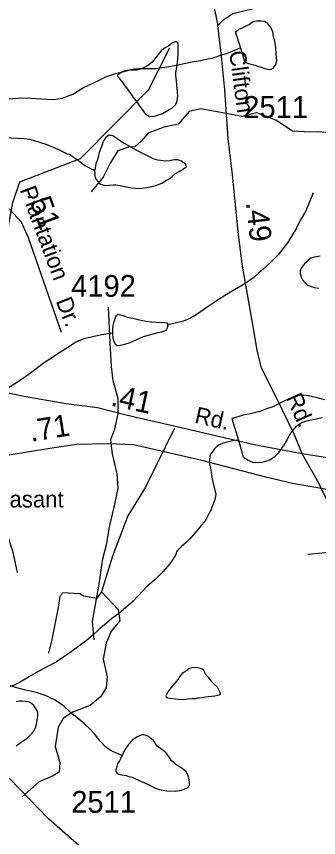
# Model space of a CAD drawing. Extents: x 2169602 to 2449496, y 721995 to 810662.
# Drawn here: x 2391367 to 2393102, y 791467 to 796179 of the extents above; entities that cross this region are included whole.
import ezdxf

# ---------------------------------------------------------------- set-up
doc = ezdxf.new("R2010")
doc.units = 0
doc.layers.add('Default', color=7, linetype='Continuous')

msp = doc.modelspace()

# ---------------------------------------------------------------- linework, layer by layer
at = {"layer": 'Default'}
for points in [[(2392153.4, 797407.8), (2392251.8, 797173.3), (2392333.4, 796911.5), (2392447.4, 796494.7), (2392523.3, 796126.1)], [(2392523.3, 796126.1), (2392558.3, 796160.7), (2392610.7, 796195.2), (2392909.9, 796267.5), (2393407, 796390), (2393905.6, 796491.6), (2394329.9, 796565.9), (2394409.4, 796594.2), (2394587.3, 796691.6), (2394959.3, 796906.2), (2395072.3, 796945), (2395216.7, 796976.4), (2395581.9, 797035), (2395891.6, 797104.2), (2396044.9, 797141.8)], [(2392653.2, 795998.7), (2392677.8, 795919.1), (2392693.8, 795911), (2392714.1, 795905.1), (2392738.3, 795899.4), (2392752.1, 795893.3), (2392771.9, 795887.4), (2392794.1, 795879.6), (2392809.9, 795875.6), (2392822, 795873.8), (2392830, 795875.8), (2392842.1, 795882.1), (2392856, 795901.9), (2392861.8, 795924.1), (2392859.5, 795964.2), (2392857, 795997.9), (2392851.1, 796036.1), (2392843.1, 796064.1), (2392838.8, 796091.9), (2392824.6, 796121.6), (2392808.4, 796139.9), (2392800.7, 796143.5), (2392792.2, 796149.6), (2392770.5, 796151.3), (2392746.7, 796151.3), (2392726.4, 796147), (2392706.5, 796133), (2392685, 796122.9), (2392668.8, 796114.8), (2392644.6, 796102.6), (2392628.6, 796090.8), (2392622.9, 796092.5), (2392653.2, 795998.7)], [(2393007.2, 793668.5), (2392963.8, 793777.4), (2392858.7, 793993.1), (2392774.9, 794160.7), (2392749.8, 794263.3), (2392728.9, 794386.9), (2392665.1, 794745), (2392640, 794941.8), (2392625.3, 795096.8), (2392608.6, 795270.6), (2392582.9, 795476.9), (2392564.1, 795757.5), (2392543.2, 795967), (2392523.3, 796126.1)], [(2391024.4, 793103.4), (2391064.1, 793427.8), (2391038.1, 793618.7), (2391061.3, 793883.9), (2391036.3, 793959.8), (2391052.3, 794067.8), (2391241.1, 794546.2), (2391346.1, 795111.5), (2391387.1, 795228.8), (2391736.1, 795362.7), (2392126.1, 795758.3), (2392249.1, 795998.5)], [(2392653.2, 795998.7), (2392619.6, 795982.7), (2392597.4, 795972.6), (2392569.8, 795964.3), (2392533.7, 795952.3), (2392491.8, 795937.9), (2392465.6, 795933.8), (2392423.6, 795923.5), (2392364.1, 795913.5), (2392286.2, 795896.8), (2392242.1, 795888.4), (2392168.3, 795878.1), (2392136.3, 795878.1), (2392108.2, 795877.9), (2392072.5, 795877.6), (2392042.4, 795875.3), (2392016.1, 795871.1), (2391984.3, 795861), (2391928.4, 795846.7), (2391882.6, 795832.5), (2391810.7, 795796), (2391759, 795771.7), (2391725.2, 795751.7), (2391691.1, 795731.3), (2391667.3, 795723.5)], [(2392067.3, 795673.8), (2392103.6, 795625.7), (2392107.7, 795619.8), (2392115.7, 795614.2), (2392127.8, 795605.8), (2392143.7, 795604.2), (2392159.7, 795606.3), (2392183.7, 795614.4), (2392205.5, 795622.5), (2392239.5, 795640.9), (2392261.4, 795655), (2392279.1, 795669), (2392289.1, 795686.9), (2392294.9, 795718.9), (2392292.8, 795746.8), (2392288.5, 795785.1), (2392286.7, 795809), (2392284.6, 795824.7), (2392282.2, 795840.9), (2392282, 795853.1), (2392284.4, 795866.9), (2392289.7, 795896.9), (2392293.4, 795934.9), (2392295.7, 795963), (2392295.5, 795993), (2392295.7, 796008.8), (2392295.1, 796021.1), (2392293.2, 796027), (2392285.2, 796032.7), (2392280.9, 796032.9), (2392277, 796032.7), (2392261.2, 796024.5), (2392241.6, 796010.5), (2392213.3, 795994.5), (2392197.5, 795980.3), (2392181.7, 795960.3), (2392167.7, 795942.2), (2392146, 795916.2), (2392122, 795897.9), (2392090.2, 795877.6), (2392074.2, 795873.5), (2392058.2, 795869.5), (2392032.2, 795869.3), (2392004.1, 795869.1), (2391986.1, 795865.4), (2391971.9, 795859), (2391954.7, 795847), (2391948.5, 795841), (2391948.3, 795837), (2391952.4, 795829.1), (2391970.5, 795807.3), (2392002.7, 795763.5), (2392041.4, 795709.4), (2392067.3, 795673.8)], [(2391667.3, 795723.5), (2391629.4, 795707.7), (2391580.4, 795699.3), (2391542.5, 795701.4), (2391452.8, 795706.9), (2391404.9, 795708.9), (2391345, 795706.6), (2391270.8, 795700.4), (2391202.7, 795689.9), (2391136.9, 795667.4), (2391086.8, 795637.3), (2391039.3, 795607.2), (2391013, 795597), (2390977.3, 795576.8), (2390907.4, 795542.8), (2390855.9, 795516.5)], [(2393343.5, 795525.4), (2393230.2, 795523.8), (2393146.3, 795513), (2393098.2, 795515.9), (2393052.9, 795513.9), (2392952.5, 795519.8), (2392856.3, 795582.9), (2392748, 795626.3), (2392665.3, 795604.6), (2392426.9, 795647.9), (2392359.9, 795632.2), (2392296.9, 795561.2), (2392214.2, 795543.5), (2392123.6, 795508), (2392081.8, 795460.7), (2392046.3, 795431.1), (2392010.9, 795429.1), (2391949.8, 795407.5), (2391906.9, 795340.4), (2391865.7, 795255.6), (2391796.3, 795172.2)], [(2391671.4, 795385.4), (2391661.4, 795387.3), (2391606.2, 795415.5), (2391543.9, 795441.6), (2391495.9, 795457), (2391445.9, 795473.1), (2391410, 795476.9), (2391337.8, 795480.5), (2391269.7, 795484.3), (2391197.6, 795485.9), (2391143.6, 795485.5), (2391053.8, 795477.2), (2390990, 795479.2), (2390940, 795484.7), (2390885.9, 795496.5), (2390875.8, 795498.4), (2390855.9, 795516.5)], [(2391815.6, 795292.2), (2391817.6, 795276.5), (2391817.8, 795264.3), (2391819.9, 795256.3), (2391826, 795242.4), (2391834.2, 795230.6), (2391840, 795224.4), (2391851.9, 795216.5), (2391876.1, 795208.8), (2391900.3, 795210.8), (2391924.1, 795212.9), (2391938, 795212.8), (2391962, 795209.2), (2391989.9, 795203.4), (2392028.2, 795195.6), (2392074, 795191.9), (2392115.8, 795196.1), (2392144.1, 795202.4), (2392168.1, 795208.5), (2392202.3, 795222.4), (2392229.6, 795238.5), (2392237.8, 795242.5), (2392261.8, 795260.8), (2392281.5, 795276.9), (2392301.8, 795288.9), (2392317.3, 795299.1), (2392333.5, 795309.2), (2392343.2, 795315.5), (2392341.3, 795325.5), (2392337.2, 795331.4), (2392315.3, 795347.3), (2392293.2, 795355), (2392273.3, 795354.8), (2392249.1, 795350.7), (2392227.5, 795348.7), (2392209.1, 795350.3), (2392179.1, 795354.4), (2392153.3, 795362), (2392139, 795368.2), (2392113.1, 795381.9), (2392074.8, 795401.9), (2392055.3, 795411.7), (2392014.7, 795433.3), (2391964.5, 795463.2), (2391944.6, 795477.2), (2391926.5, 795488.8), (2391920.6, 795492.9), (2391912.8, 795494.9), (2391908.5, 795494.8), (2391896.6, 795494.5), (2391888.6, 795490.5), (2391880.4, 795484.8), (2391874.8, 795476.3), (2391864.8, 795462.4), (2391860.7, 795448.4), (2391843.1, 795398.4), (2391837.1, 795370.5), (2391831.2, 795352.3), (2391823.6, 795332.4), (2391819.5, 795310.3), (2391815.6, 795292.2)], [(2391815.6, 795292.2), (2391811.7, 795296), (2391797.7, 795302.2), (2391777.7, 795314.2), (2391761.5, 795321.9), (2391745.3, 795332), (2391715.3, 795355.7), (2391689.3, 795373.4), (2391675.3, 795383.6), (2391671.4, 795385.4)], [(2393072, 795165.7), (2393038.6, 795085.1), (2393026.7, 795059.4), (2392996.6, 795007.1), (2392974.8, 794963), (2392949.2, 794919), (2392923.4, 794878.7), (2392870, 794810.5), (2392826.2, 794766.4), (2392786.4, 794730.3), (2392758.5, 794708.1), (2392730.4, 794679.9), (2392674.8, 794641.3), (2392643.3, 794623.3), (2392597.3, 794597), (2392537.2, 794560.6), (2392467.9, 794514.3), (2392399.9, 794465.8), (2392366.2, 794447.8), (2392326.2, 794429.5), (2392246.3, 794411.2), (2392234.6, 794406.9)], [(2390893, 794104.1), (2390926.5, 794297.9), (2390930.7, 794417.2), (2390926.5, 794568), (2390915, 794802.6), (2390917.1, 794919.8), (2390933.8, 794991.1), (2391002.9, 795068.5), (2391078.2, 795114.6), (2391164, 795123), (2391262.4, 795116.7), (2391329.4, 795070.6), (2391394.2, 794999.4), (2391434, 794909.4), (2391624.4, 794367)], [(2393112.1, 794803.7), (2393099.8, 794801.8), (2393085.9, 794799.9), (2393072.1, 794795.5), (2393060, 794791.7), (2393050, 794785.5), (2393044.3, 794781.5), (2393034, 794771.2), (2393022.3, 794759.2), (2393012.3, 794747.4), (2393004.7, 794735.1), (2392998.7, 794725.1), (2392996.5, 794719.3), (2392996.3, 794703.1), (2393002.8, 794681.5), (2393010.8, 794667.3), (2393024.8, 794649.3), (2393032.8, 794641.2), (2393053.3, 794631.6), (2393079.1, 794623.7), (2393103.1, 794620)], [(2391913.8, 793712.5), (2391909.5, 793751.4), (2391932.5, 793811.2), (2391950.9, 793898.6), (2391950.9, 793985.9), (2391923.3, 794087.1), (2391914.1, 794169.9), (2391904.9, 794307.8), (2391895.7, 794510.2)], [(2391920.4, 794361.1), (2391920.7, 794387), (2391924.3, 794415.2), (2391932.1, 794439.2), (2391938.3, 794457.4), (2391942.2, 794463.2), (2391950, 794469.4), (2391980.1, 794461.6), (2392003.9, 794453.5), (2392036.1, 794447.8), (2392074.4, 794438), (2392112.2, 794430.2), (2392144.4, 794426.6), (2392168.1, 794424.6), (2392190.5, 794422.9), (2392208.1, 794425), (2392218.4, 794422.7), (2392230.5, 794420.9), (2392234.2, 794415), (2392234.6, 794406.9)], [(2392234.6, 794406.9), (2392234.4, 794398.7), (2392232.3, 794388.9), (2392228.8, 794383), (2392224.9, 794377.1), (2392214.9, 794373), (2392200.8, 794367), (2392170.8, 794360.5), (2392128.6, 794350.3), (2392095.2, 794340.3), (2392057.2, 794322.2), (2392019.3, 794305.6), (2391986.9, 794295.9), (2391965.1, 794289.4), (2391945.3, 794287.5), (2391937.1, 794295.3), (2391928.6, 794313.2), (2391922.9, 794329.5), (2391920.4, 794361.1)], [(2391920.4, 794361.1), (2391856.7, 794350.9), (2391812.8, 794342.5), (2391754.8, 794328.1), (2391705.1, 794308.1), (2391677, 794288), (2391647.7, 794269.7), (2391615.1, 794247.5), (2391559.8, 794211.2), (2391520, 794186.8), (2391488, 794162.8), (2391448.2, 794130.7), (2391408.6, 794102.2), (2391358.6, 794070), (2391320.7, 794045.8), (2391290.9, 794025.9), (2391245, 793997.6), (2391195.2, 793971), (2391159.3, 793952.9), (2391129.4, 793930.7), (2391119.7, 793918.8), (2391101.5, 793896.8), (2391083.6, 793868.6), (2391072.1, 793852.5)], [(2393007.2, 793668.5), (2392731.5, 793720.9), (2392314, 793817.2), (2391998, 793890.5), (2391832.7, 793932.4), (2391652.7, 793955.4), (2391420.4, 793995.2), (2390893, 794104.1)], [(2393138.5, 793978.5), (2393094.6, 793990), (2393062.2, 793997.7), (2393042.5, 794001.6), (2393018.5, 794005.6), (2392994.3, 794003.6), (2392972.6, 793997.1), (2392924.8, 793980.8), (2392880.7, 793958.6), (2392840.7, 793938.8), (2392808.9, 793928.6), (2392765.5, 793912), (2392711.1, 793897.9), (2392669.1, 793889.7), (2392607.4, 793871.4), (2392603.5, 793871.2), (2392641.8, 793747.3)], [(2392641.8, 793747.3), (2392668.5, 793651.7), (2392674.6, 793645.8), (2392682.6, 793641.8), (2392698.6, 793631.7), (2392712.8, 793623.8), (2392728.8, 793618.2), (2392738.4, 793620), (2392754.8, 793618.3), (2392776.7, 793620.3), (2392798.5, 793626.3), (2392826.6, 793636.7), (2392852.6, 793654.7), (2392876.6, 793678.6), (2392902, 793716.9), (2392925.8, 793757.1), (2392937.9, 793779.2), (2392957.4, 793807.1), (2392975.2, 793827.5), (2392991.2, 793839.3), (2393003.3, 793847.7), (2393021.4, 793853.9), (2393043.1, 793859.9), (2393081, 793867.9), (2393123.3, 793876.2)], [(2392460.9, 790798.1), (2392154.3, 791065.1), (2391805.8, 791351), (2391550.5, 791575.1), (2391328.2, 791806.5), (2391079.1, 792085), (2390907.5, 792260.9), (2390680.5, 792480.8), (2390559.1, 792644.2), (2390437.7, 792864.1), (2390281.8, 793211.7), (2390087.2, 793613.8), (2389991.4, 793781.4)], [(2393701.9, 793392.9), (2393486.3, 793410.7), (2393183.9, 793458.8), (2392952.7, 793498.6), (2392807.8, 793532.1), (2392431.1, 793629.5), (2392039.2, 793719.6), (2391891.7, 793725.9), (2391713.8, 793721.7), (2391559.4, 793698.6), (2391326.1, 793660.9), (2391156.6, 793636.9), (2391012.7, 793632.7), (2390864.1, 793649.4), (2390563.8, 793691.3), (2390257.7, 793739.5), (2389991.4, 793781.4)], [(2392275.9, 793815.6), (2392108, 793477.6), (2392006.8, 793312.1), (2391919.5, 793082.1), (2391855.5, 792876.9)], [(2392641.8, 793747.3), (2392618.2, 793745.2), (2392594.2, 793739.1), (2392576.2, 793735), (2392554.3, 793729), (2392534.2, 793721), (2392518.2, 793710.9), (2392504.2, 793696.8), (2392490.7, 793678.5), (2392480.6, 793664.7), (2392478.6, 793652.4), (2392476.8, 793638.5), (2392476.8, 793610.5), (2392480.9, 793586.7), (2392485.4, 793562.5), (2392491.5, 793522.7), (2392505.5, 793467), (2392511.6, 793434.8), (2392505.7, 793407), (2392496, 793376.8), (2392482.7, 793344.7), (2392464.7, 793310.5), (2392450.7, 793282.6), (2392426.7, 793254.6), (2392402.9, 793226.1), (2392361.5, 793178.5), (2392343.7, 793160.9), (2392315.4, 793137.2), (2392287.9, 793109.3)], [(2391813, 792601.8), (2391803.8, 792707.5), (2391840.6, 792909.9), (2391863.5, 793066.2), (2391886.5, 793153.6), (2391900.3, 793241), (2391932.5, 793378.9), (2391950.9, 793470.9), (2391946.3, 793553.7), (2391918.7, 793668.6), (2391913.8, 793712.5)], [(2395476.7, 790685.3), (2395170.1, 790952.3), (2394821.7, 791238.1), (2394566.4, 791462.2), (2394344, 791693.6), (2394095, 791972.2), (2393923.4, 792148.1), (2393696.3, 792368), (2393574.9, 792531.3), (2393453.5, 792751.2), (2393297.6, 793098.9), (2393103, 793501), (2393007.2, 793668.5)], [(2396717.7, 793280), (2396502.2, 793297.8), (2396199.8, 793346), (2395968.5, 793385.8), (2395823.6, 793419.3), (2395446.9, 793516.7), (2395055, 793606.7), (2394907.5, 793613), (2394729.6, 793608.8), (2394575.3, 793585.8), (2394341.9, 793548.1), (2394172.4, 793524), (2394028.5, 793519.8), (2393879.9, 793536.6), (2393579.6, 793578.5), (2393273.5, 793626.6), (2393007.2, 793668.5)], [(2391105.2, 793539.9), (2391142, 793539.9), (2391169.5, 793526.1), (2391178.7, 793438.7), (2391178.7, 793296.1), (2391206.3, 793273.2), (2391270.6, 793218), (2391316.6, 793199.6), (2391344.2, 793112.2), (2391371.8, 792988)], [(2393040.1, 793093.8), (2393122.8, 793100.7), (2393230.8, 793114.5), (2393302.1, 793105.3), (2393366.4, 793077.7), (2393426.2, 793066.2), (2393479, 793031.7), (2393541.1, 792981.1), (2393589.3, 792971.9), (2393726.8, 792987.9)], [(2392287.9, 793109.3), (2392282, 793091.1), (2392266.2, 793063.1), (2392247.7, 793037.1), (2392210.2, 792992.8), (2392162.6, 792946.5), (2392118.9, 792908.5), (2392037.1, 792823.9), (2391953.7, 792751.3), (2391915.9, 792723.4), (2391883.9, 792697), (2391838.4, 792658.9), (2391806.6, 792628.8), (2391768.5, 792596.4), (2391680.9, 792532.2), (2391597.5, 792475.5), (2391495.4, 792421.1), (2391451.9, 792396.9), (2391417.9, 792376.5), (2391384.2, 792356.4), (2391350.2, 792340.1), (2391331.9, 792335.9)], [(2391855.5, 792876.9), (2391952, 792775.7), (2391961.2, 792711.3), (2391910.6, 792651.6), (2391883.1, 792582.6), (2391864.7, 792490.6), (2391887.6, 792389.4), (2391883.1, 792325), (2391850.9, 792274.5), (2391791.1, 792223.9), (2391690, 792187.1), (2391634.9, 792150.3), (2391607.3, 792099.7), (2391588.9, 791989.3), (2391616.5, 791897.4), (2391611.9, 791842.2), (2391575.1, 791819.2), (2391497, 791787), (2391400.5, 791699.6)], [(2391855.5, 792876.9), (2391827.6, 792838.4), (2391754.1, 792852.2), (2391731.1, 792866), (2391634.6, 792870.6), (2391616.2, 792852.2), (2391607, 792787.8), (2391570.2, 792603.9), (2391551.8, 792525.7)], [(2392407.9, 792266.1), (2392396.2, 792262.1), (2392377.9, 792262.1), (2392354.3, 792260), (2392322.3, 792257.5), (2392298.6, 792259.5), (2392278.5, 792261.3), (2392250.6, 792265.1), (2392236, 792267.3), (2392229.9, 792271.1), (2392226.2, 792277.3), (2392228.4, 792285.1), (2392238.1, 792303.1), (2392255.9, 792325.2), (2392278.1, 792353.4), (2392295.7, 792373.5), (2392311.9, 792395.8), (2392323.4, 792411.5), (2392339.4, 792423.7), (2392357.6, 792435.9), (2392376.9, 792441.9), (2392399.2, 792443.8), (2392421.4, 792438.1), (2392433.5, 792434.2), (2392441.5, 792426.1), (2392451.3, 792406.3), (2392467.5, 792386.5), (2392483.7, 792366.6), (2392501.8, 792346.8), (2392519.8, 792330.7), (2392527.8, 792316.9), (2392531.9, 792308.9), (2392536.4, 792294.9), (2392538.1, 792287), (2392532.3, 792283), (2392506.1, 792278.8), (2392467.9, 792274.4), (2392416.1, 792266.1), (2392407.9, 792266.1)], [(2391974.2, 791937.8), (2391942, 791951.6), (2391908.3, 791965.6), (2391877.8, 791987.3), (2391847.9, 792019), (2391821.6, 792055), (2391791.5, 792088.8), (2391757.4, 792118.7), (2391715.2, 792154.2), (2391675, 792185.9), (2391638.7, 792219.8), (2391620.7, 792233.8), (2391590.5, 792255.4), (2391560.2, 792269.4), (2391538.4, 792279.1), (2391510.3, 792289.1), (2391488.2, 792296.9), (2391456.4, 792304.9), (2391422, 792312.6), (2391398, 792318.6), (2391362.1, 792328.1), (2391346.1, 792334.2), (2391331.9, 792335.9)], [(2391364.9, 791993.6), (2391386.8, 792007.8), (2391406.5, 792021.8), (2391428.2, 792038), (2391446.3, 792053.9), (2391458, 792066), (2391466.2, 792076.1), (2391476.2, 792096.1), (2391482, 792117.9), (2391488.3, 792150.2), (2391489.6, 792166.2), (2391489.8, 792182), (2391485.9, 792194), (2391467.8, 792223.9), (2391453.7, 792235.7), (2391447.5, 792239.9), (2391441.8, 792243.6), (2391431.5, 792245.6), (2391419.4, 792247.8), (2391403.2, 792249.5), (2391385.8, 792249.7), (2391365.5, 792245.4)], [(2391974.2, 791937.8), (2391958.6, 791907.7), (2391948.3, 791889.8), (2391941, 791867.8), (2391938.7, 791857.6), (2391938.9, 791847.8), (2391941, 791839.8), (2391944.8, 791833.5), (2391961, 791827.8), (2391996.9, 791822), (2392012.9, 791818), (2392031, 791812.4), (2392079, 791790.6), (2392125.3, 791770.6), (2392159.3, 791752.8), (2392187.4, 791742.9), (2392231.1, 791735.5), (2392280.9, 791733.6), (2392315.4, 791737.8), (2392343.3, 791749.8), (2392355.2, 791758.1), (2392361.1, 791770.2), (2392360.7, 791786.1), (2392357.2, 791808.1), (2392350.9, 791826.1), (2392342.6, 791843.9), (2392326.9, 791857.7), (2392308.4, 791869.8), (2392282.6, 791885.5), (2392270.5, 791897.5), (2392258.6, 791907.4), (2392246.3, 791925.5), (2392234, 791941.5), (2392226.2, 791953.2), (2392217.8, 791961.4), (2392194, 791977.2), (2392175.9, 791990.9), (2392153.8, 792023), (2392133.7, 792038.6), (2392121.4, 792048.6), (2392111.3, 792052.5), (2392099.3, 792056.4), (2392089.6, 792056.6), (2392073.6, 792050.5), (2392055.8, 792042.3), (2392031.4, 792024.1), (2392010.1, 792000.1), (2391993.7, 791975.8), (2391984.2, 791959.8), (2391974.2, 791937.8)]]:
    msp.add_lwpolyline(points, dxfattribs=at)

# ---------------------------------------------------------------- texts
for s, height, rotation, p in [('Clifton', 95, 277.6609, (2392588.5, 795976.6)), ('Plantation', 95, 290.5452, (2391385.6, 795184.8)), ('.51', 125, 290.4222, (2391425.8, 795162)), ('.49', 125, 276.1667, (2392685.3, 795110.7)), ('Dr.', 95, 291.5301, (2391592, 794546)), ('.41', 125, 347.8115, (2391903.9, 793946.3)), ('Rd.', 95, 294.019, (2392913.1, 793991.4)), ('Rd.', 95, 347.3476, (2392385.9, 793847.5)), ('.71', 125, 9.31, (2391451.3, 793737.2)), ('Pheasant', 95, 0.0034, (2391101.6, 793361.1))]:
    msp.add_text(s, height=height, rotation=rotation, dxfattribs=at).set_placement(p)
for s, p in [('2511', (2392669.8, 795596.4)), ('4192', (2391681.3, 794569.6)), ('2511', (2391681.9, 791609))]:
    msp.add_text(s, height=125, dxfattribs=at).set_placement(p)

doc.saveas('drawing.dxf')
